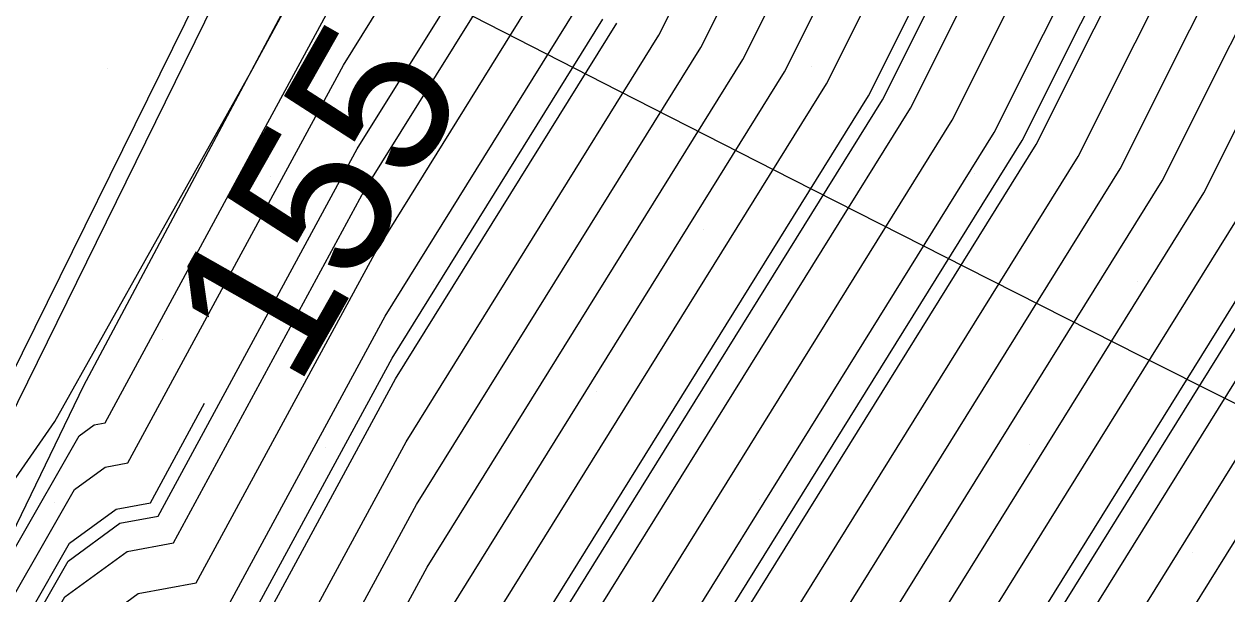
# Model space of a CAD drawing. Extents: x 2354170 to 2357230, y 866100 to 868290.
# Drawn here: x 2355624.16 to 2355639.56, y 867222.34 to 867229.63 of the extents above; entities that cross this region are included whole.
import ezdxf

# ---------------------------------------------------------------- set-up
doc = ezdxf.new("R2010")
doc.units = 0
for name, color, linetype in [('Default', 7, 'Continuous'), ('DTM Contours Major', 7, 'Continuous'), ('DTM Contours Minor', 7, 'Continuous'), ('Exist DTM Scan Elevation Point', 7, 'Continuous'), ('Exist Roads EOP', 7, 'Continuous'), ('Exist Structure Major Box Culvert or Tunnel Topo', 7, 'Continuous'), ('PH Exist DTM Breakline', 7, 'Continuous'), ('Scratch_Level_0', 7, 'Continuous'), ('Scratch_Level_4', 7, 'Continuous')]:
    doc.layers.add(name, color=color, linetype=linetype)

msp = doc.modelspace()

# ---------------------------------------------------------------- linework, layer by layer
at = {"layer": 'Default'}
for points in [[(2355637.117, 867228.092), (2355640.835, 867235.517), (2355644.217, 867242.91), (2355649.629, 867257.546), (2355650.233, 867258.745), (2355651.382, 867261.316), (2355651.002, 867263.174), (2355651.656, 867267.643), (2355650.323, 867272.93), (2355649.658, 867274.265), (2355642.538, 867279.687), (2355641.174, 867281.209), (2355639.979, 867281.969), (2355635.184, 867284.809), (2355629.979, 867287.785), (2355625.907, 867290.014), (2355619.979, 867293.478), (2355612.624, 867297.368), (2355609.978, 867298.759), (2355607.551, 867300.014), (2355606.734, 867300.432)], [(2355634.97, 867228.713), (2355638.991, 867236.742), (2355642.648, 867244.737), (2355646.794, 867255.949), (2355647.681, 867257.71), (2355649.367, 867261.483), (2355648.809, 867264.212), (2355649.181, 867266.751), (2355648.424, 867269.754), (2355647.364, 867271.881), (2355640.809, 867276.873), (2355639.14, 867277.343), (2355634.423, 867280.014), (2355629.979, 867282.555), (2355624.364, 867285.629), (2355620.389, 867287.584), (2355615.92, 867290.014), (2355609.978, 867293.137), (2355603.512, 867296.48), (2355600.794, 867297.554)], [(2355630.8, 867214.83), (2355630.87, 867214.956), (2355630.974, 867215.152), (2355638.727, 867227.626), (2355642.218, 867234.597), (2355645.394, 867241.539), (2355651.755, 867258.743), (2355652.147, 867259.521), (2355652.893, 867261.19), (2355652.646, 867262.396), (2355653.513, 867268.313), (2355651.748, 867275.311), (2355651.378, 867276.053), (2355647.425, 867279.063), (2355643.457, 867283.492), (2355639.979, 867285.702), (2355632.699, 867290.014), (2355629.979, 867291.688), (2355625.631, 867294.361), (2355624.403, 867295.079)], [(2355633.36, 867229.179), (2355637.608, 867237.661), (2355641.471, 867246.108), (2355644.668, 867254.752), (2355645.766, 867256.933), (2355647.856, 867261.609), (2355647.165, 867264.99), (2355647.325, 867266.081), (2355646.999, 867267.373), (2355645.643, 867270.094), (2355641.834, 867272.995), (2355638.105, 867274.044), (2355630.477, 867278.364), (2355629.317, 867278.788), (2355621.201, 867282.781), (2355611.061, 867288.294), (2355609.067, 867289.003), (2355600.136, 867292.531), (2355596.139, 867294.707)], [(2355625.559, 867205.343), (2355631.968, 867213.431), (2355632.418, 867214.239), (2355633.088, 867215.497), (2355640.337, 867227.16), (2355643.601, 867233.678), (2355646.57, 867240.169), (2355653.881, 867259.94), (2355654.061, 867260.298), (2355654.404, 867261.064), (2355654.29, 867261.618), (2355655.369, 867268.982), (2355653.172, 867277.693), (2355653.099, 867277.841), (2355652.312, 867278.44), (2355645.74, 867285.775), (2355639.979, 867289.435), (2355639.001, 867290.014), (2355638.239, 867290.483)], [(2355625.024, 867205.626), (2355631.579, 867213.897), (2355631.902, 867214.478), (2355632.383, 867215.382), (2355639.8, 867227.315), (2355643.14, 867233.985), (2355646.178, 867240.626), (2355653.172, 867259.541), (2355653.423, 867260.039), (2355653.9, 867261.106), (2355653.742, 867261.878), (2355654.751, 867268.759), (2355652.698, 867276.899), (2355652.525, 867277.245), (2355650.683, 867278.648), (2355644.979, 867285.014)], [(2355632.823, 867229.335), (2355637.147, 867237.968), (2355641.079, 867246.565), (2355643.959, 867254.353), (2355645.128, 867256.674), (2355647.352, 867261.651), (2355646.617, 867265.249), (2355646.706, 867265.858), (2355646.524, 867266.579), (2355645.07, 867269.498), (2355642.176, 867271.702), (2355637.76, 867272.944), (2355630.949, 867276.801), (2355628.692, 867277.628), (2355621.471, 867281.18)], [(2355633.896, 867229.024), (2355638.069, 867237.355), (2355641.864, 867245.651), (2355645.377, 867255.151), (2355646.405, 867257.192), (2355648.36, 867261.567), (2355647.713, 867264.731), (2355647.944, 867266.305), (2355647.474, 867268.166), (2355646.217, 867270.69), (2355641.492, 867274.288), (2355638.45, 867275.143), (2355630.005, 867279.926)], [(2355634.433, 867228.869), (2355638.53, 867237.049), (2355642.256, 867245.194), (2355646.085, 867255.55), (2355647.043, 867257.451), (2355648.863, 867261.525), (2355648.261, 867264.471), (2355648.562, 867266.528), (2355647.949, 867268.96), (2355646.79, 867271.286), (2355641.151, 867275.58), (2355638.795, 867276.243), (2355632.137, 867280.014)], [(2355635.507, 867228.558), (2355639.452, 867236.436), (2355643.04, 867244.28), (2355647.503, 867256.348), (2355648.319, 867257.968), (2355649.871, 867261.441), (2355649.357, 867263.953), (2355649.8, 867266.974), (2355648.899, 867270.548), (2355647.937, 867272.477), (2355640.467, 867278.166), (2355639.486, 867278.442), (2355636.71, 867280.014)], [(2355636.58, 867228.247), (2355640.374, 867235.823), (2355643.825, 867243.367), (2355648.92, 867257.147), (2355649.595, 867258.486), (2355650.878, 867261.358), (2355650.453, 867263.434), (2355651.038, 867267.42), (2355649.848, 867272.136), (2355649.084, 867273.669), (2355640.909, 867279.895)], [(2355627.164, 867204.495), (2355633.137, 867212.032), (2355633.967, 867213.522), (2355635.202, 867215.842), (2355641.947, 867226.694), (2355644.984, 867232.759), (2355647.747, 867238.799), (2355655.774, 867260.507), (2355655.931, 867260.8), (2355655.97, 867261.008), (2355656.273, 867263.149), (2355657.226, 867269.651), (2355656.342, 867273.155), (2355655.232, 867277.794), (2355655.076, 867279.602)], [(2355632.286, 867229.49), (2355636.686, 867238.274), (2355640.687, 867247.021), (2355643.25, 867253.954), (2355644.49, 867256.415), (2355646.849, 867261.693), (2355646.069, 867265.509), (2355646.087, 867265.635), (2355646.049, 867265.785), (2355644.496, 867268.902), (2355642.517, 867270.409), (2355637.415, 867271.845), (2355631.42, 867275.239), (2355628.066, 867276.468), (2355621.742, 867279.579)], [(2355636.043, 867228.403), (2355639.913, 867236.129), (2355643.432, 867243.824), (2355648.211, 867256.747), (2355648.957, 867258.227), (2355650.374, 867261.4), (2355649.905, 867263.693), (2355650.419, 867267.197), (2355649.373, 867271.342), (2355648.511, 867273.073), (2355640.125, 867279.459)], [(2355637.653, 867227.937), (2355641.296, 867235.21), (2355644.609, 867242.453), (2355650.337, 867257.945), (2355650.871, 867259.004), (2355651.885, 867261.274), (2355651.55, 867262.915), (2355652.275, 867267.866), (2355650.798, 867273.724), (2355650.231, 867274.861), (2355644.167, 867279.479)], [(2355638.19, 867227.781), (2355641.757, 867234.904), (2355645.001, 867241.996), (2355651.046, 867258.344), (2355651.509, 867259.262), (2355652.389, 867261.232), (2355652.098, 867262.656), (2355652.894, 867268.09), (2355651.273, 867274.518), (2355650.805, 867275.457), (2355645.796, 867279.271)], [(2355626.629, 867204.777), (2355632.747, 867212.498), (2355633.451, 867213.761), (2355634.497, 867215.727), (2355641.41, 867226.849), (2355644.523, 867233.065), (2355647.355, 867239.255), (2355655.298, 867260.738), (2355655.337, 867260.815), (2355655.411, 867260.98), (2355655.387, 867261.1), (2355656.607, 867269.428), (2355655.093, 867275.43), (2355654.476, 867278.012), (2355654.389, 867279.018)], [(2355624.488, 867205.909), (2355631.189, 867214.364), (2355631.386, 867214.717), (2355631.679, 867215.267), (2355639.263, 867227.471), (2355642.679, 867234.291), (2355645.786, 867241.083), (2355652.464, 867259.142), (2355652.785, 867259.78), (2355653.396, 867261.148), (2355653.194, 867262.137), (2355654.132, 867268.536), (2355652.223, 867276.105), (2355651.952, 867276.649), (2355649.054, 867278.855)], [(2355626.094, 867205.06), (2355632.358, 867212.965), (2355632.935, 867214), (2355633.793, 867215.612), (2355640.873, 867227.005), (2355644.062, 867233.372), (2355646.962, 867239.712), (2355654.59, 867260.339), (2355654.699, 867260.556), (2355654.907, 867261.022), (2355654.838, 867261.359), (2355655.988, 867269.205), (2355653.844, 867277.705), (2355653.719, 867278.229), (2355653.701, 867278.433), (2355653.339, 867278.904)], [(2355592.541, 867247.646), (2355594.292, 867246.36), (2355596.389, 867244.406), (2355596.694, 867244.163), (2355601.457, 867241.239), (2355602.104, 867240.596), (2355606.899, 867237.629), (2355608.921, 867234.577), (2355610.654, 867228.114), (2355610.875, 867227.972), (2355610.993, 867227.895), (2355611.034, 867227.875), (2355611.677, 867227.524), (2355621.431, 867221.715), (2355622.363, 867221.382), (2355624.555, 867224.545), (2355627.063, 867229.018), (2355627.982, 867230.714), (2355627.993, 867230.733)], [(2355590.536, 867245.318), (2355594.178, 867242.416), (2355597.847, 867240.163), (2355602.241, 867235.802), (2355605.224, 867233.956), (2355606.482, 867232.057), (2355607.56, 867228.036), (2355609.963, 867226.496), (2355611.245, 867225.663), (2355611.688, 867225.448), (2355618.665, 867221.642), (2355619.04, 867221.418), (2355622.352, 867220.234), (2355623.236, 867221.51), (2355624.869, 867224.363), (2355625.059, 867224.502), (2355625.199, 867224.528), (2355628.115, 867229.911), (2355628.53, 867230.578)], [(2355539.993, 867241.669), (2355542.379, 867240.013), (2355549.978, 867236.04), (2355559.442, 867230.013), (2355559.978, 867229.714), (2355560.54, 867229.451), (2355569.978, 867225.228), (2355579.528, 867220.013), (2355579.978, 867219.795), (2355580.398, 867219.593), (2355589.978, 867215.034), (2355599.648, 867210.013), (2355599.877, 867209.912), (2355599.978, 867209.871), (2355611.921, 867206.566), (2355616.125, 867206.077), (2355619.233, 867207.541), (2355624.104, 867211.088), (2355626.913, 867215.835), (2355627.418, 867216.448), (2355629.578, 867216.852), (2355630.123, 867217.858), (2355636.58, 867228.247)], [(2355591.662, 867240.669), (2355594.238, 867239.088), (2355602.378, 867231.007), (2355603.549, 867230.283), (2355604.043, 867229.537), (2355604.466, 867227.959), (2355609.051, 867225.02), (2355611.497, 867223.431), (2355612.342, 867223.02), (2355616.159, 867220.938), (2355618.674, 867220.369), (2355620.676, 867220.226), (2355622.472, 867219.406), (2355622.419, 867219.565), (2355622.457, 867219.568), (2355624.808, 867223.675), (2355625.2, 867223.962), (2355625.491, 867224.017), (2355628.249, 867229.107), (2355629.066, 867230.422)], [(2355539.978, 867238.384), (2355543.439, 867236.552), (2355549.978, 867233.133), (2355554.877, 867230.013), (2355559.978, 867227.165), (2355565.332, 867224.659), (2355569.978, 867222.58), (2355574.679, 867220.013), (2355579.978, 867217.443), (2355584.917, 867215.075), (2355589.978, 867212.666), (2355595.087, 867210.013), (2355598.476, 867208.511), (2355599.978, 867207.909), (2355609.544, 867205.262), (2355616.467, 867204.456), (2355621.583, 867206.867), (2355624.038, 867208.654), (2355625.453, 867211.046), (2355629.255, 867215.659), (2355630.162, 867215.829), (2355630.39, 867216.251), (2355637.653, 867227.937)], [(2355590.628, 867238.012), (2355599.005, 867229.697), (2355601.984, 867227.604), (2355602.4, 867227.43), (2355608.247, 867223.709), (2355611.261, 867221.516), (2355611.749, 867221.199), (2355612.996, 867220.593), (2355613.258, 867220.45), (2355618.392, 867219.288), (2355622.479, 867218.997), (2355622.718, 867218.887), (2355622.562, 867219.36), (2355622.675, 867219.367), (2355624.746, 867222.986), (2355625.342, 867223.422), (2355625.783, 867223.505), (2355626.474, 867224.781)], [(2355539.978, 867236.949), (2355546.486, 867233.505), (2355549.978, 867231.679), (2355552.594, 867230.013), (2355559.978, 867225.89), (2355567.728, 867222.263), (2355569.978, 867221.256), (2355572.255, 867220.013), (2355579.978, 867216.268), (2355587.176, 867212.815), (2355589.978, 867211.482), (2355592.807, 867210.013), (2355597.776, 867207.81), (2355599.978, 867206.928), (2355608.356, 867204.61), (2355616.637, 867203.646), (2355622.758, 867206.53), (2355624.004, 867207.438), (2355624.723, 867208.652), (2355630.174, 867215.264), (2355630.454, 867215.317), (2355630.524, 867215.447), (2355638.19, 867227.781)], [(2355586.101, 867235.122), (2355599.254, 867225.878), (2355602.024, 867224.72), (2355606.961, 867221.579), (2355609.991, 867219.374), (2355612.518, 867218.595), (2355613.544, 867218.096), (2355617.827, 867217.127), (2355621.401, 867216.872), (2355622.954, 867218.632), (2355622.849, 867218.95), (2355623.11, 867218.965), (2355624.623, 867221.609), (2355625.624, 867222.342), (2355626.367, 867222.481), (2355628.651, 867226.697), (2355630.676, 867229.956)], [(2355589.219, 867234.753), (2355600.619, 867226.741), (2355602.212, 867226.075), (2355607.604, 867222.644), (2355610.913, 867220.236), (2355612.128, 867219.862), (2355613.285, 867219.3), (2355618.11, 867218.208), (2355622.135, 867217.92), (2355622.847, 867218.727), (2355622.706, 867219.155), (2355622.892, 867219.166), (2355624.685, 867222.298), (2355625.483, 867222.882), (2355626.075, 867222.993), (2355628.517, 867227.5), (2355630.14, 867230.112)], [(2355586.671, 867232.899), (2355597.889, 867225.015), (2355601.835, 867223.365), (2355606.317, 867220.513), (2355609.069, 867218.511), (2355612.908, 867217.329), (2355613.804, 867216.893), (2355617.545, 867216.046), (2355620.667, 867215.824), (2355623.061, 867218.536), (2355622.992, 867218.745), (2355623.327, 867218.764), (2355624.561, 867220.921), (2355625.766, 867221.802), (2355626.659, 867221.97), (2355628.784, 867225.893), (2355631.213, 867229.801)], [(2355588.06, 867230.1), (2355596.524, 867224.151), (2355601.647, 867222.01), (2355605.674, 867219.448), (2355608.146, 867217.649), (2355613.297, 867216.063), (2355614.064, 867215.69), (2355617.263, 867214.966), (2355619.933, 867214.775), (2355623.168, 867218.441), (2355623.135, 867218.54), (2355623.545, 867218.563), (2355624.5, 867220.232), (2355625.907, 867221.263), (2355626.951, 867221.458), (2355628.918, 867225.09), (2355631.75, 867229.646)], [(2355587.813, 867228.452), (2355595.159, 867223.288), (2355601.458, 867220.656), (2355605.031, 867218.382), (2355607.224, 867216.787), (2355613.687, 867214.796), (2355614.323, 867214.486), (2355616.981, 867213.885), (2355619.199, 867213.727), (2355623.117, 867218.167), (2355623.304, 867218.337), (2355623.762, 867218.363), (2355624.438, 867219.544), (2355626.049, 867220.723), (2355627.243, 867220.946), (2355629.052, 867224.286), (2355632.286, 867229.49)], [(2355588.383, 867226.228), (2355593.794, 867222.425), (2355601.27, 867219.301), (2355604.388, 867217.317), (2355606.301, 867215.924), (2355614.076, 867213.53), (2355614.583, 867213.283), (2355616.699, 867212.804), (2355618.465, 867212.678), (2355621.584, 867216.214), (2355623.711, 867218.147), (2355623.98, 867218.162), (2355624.377, 867218.855), (2355626.19, 867220.183), (2355627.534, 867220.434), (2355629.186, 867223.483), (2355632.823, 867229.335)], [(2355592.843, 867221.389), (2355601.082, 867217.946), (2355603.745, 867216.251), (2355605.379, 867215.062), (2355614.466, 867212.263), (2355614.843, 867212.08), (2355616.417, 867211.724), (2355617.731, 867211.63), (2355620.052, 867214.26), (2355624.118, 867217.956), (2355624.197, 867217.961), (2355624.315, 867218.166), (2355626.331, 867219.643), (2355627.826, 867219.923), (2355629.32, 867222.679), (2355633.36, 867229.179)], [(2355591.064, 867220.699), (2355600.893, 867216.591), (2355603.101, 867215.186), (2355604.457, 867214.2), (2355614.855, 867210.997), (2355615.103, 867210.877), (2355616.135, 867210.643), (2355616.997, 867210.581), (2355618.519, 867212.307), (2355622.265, 867215.712), (2355624.27, 867217.172), (2355624.602, 867217.733), (2355626.473, 867219.103), (2355628.118, 867219.411), (2355629.454, 867221.875), (2355633.896, 867229.024)], [(2355590.483, 867219.508), (2355600.705, 867215.236), (2355602.458, 867214.121), (2355603.534, 867213.337), (2355615.245, 867209.731), (2355615.362, 867209.673), (2355615.853, 867209.562), (2355616.263, 867209.533), (2355616.987, 867210.353), (2355618.767, 867211.972), (2355624.237, 867215.955), (2355625.142, 867217.485), (2355626.614, 867218.563), (2355628.41, 867218.899), (2355629.587, 867221.072), (2355634.433, 867228.869)], [(2355586.218, 867220.568), (2355586.98, 867220.013), (2355589.978, 867218.586), (2355592.946, 867217.045), (2355600.516, 867213.881), (2355601.815, 867213.055), (2355602.612, 867212.475), (2355615.101, 867208.628), (2355615.486, 867208.522), (2355615.614, 867208.507), (2355615.708, 867208.551), (2355624.204, 867214.739), (2355625.682, 867217.237), (2355626.756, 867218.023), (2355628.702, 867218.387), (2355629.721, 867220.268), (2355634.97, 867228.713)], [(2355589.978, 867217.402), (2355595.409, 867214.582), (2355600.328, 867212.527), (2355601.172, 867211.99), (2355601.69, 867211.613), (2355609.805, 867209.113), (2355614.298, 867207.87), (2355615.784, 867207.697), (2355616.883, 867208.214), (2355624.17, 867213.522), (2355626.222, 867216.989), (2355626.897, 867217.483), (2355628.994, 867217.876), (2355629.855, 867219.465), (2355635.507, 867228.558)], [(2355589.978, 867216.218), (2355597.872, 867212.119), (2355600.139, 867211.172), (2355600.528, 867210.924), (2355600.767, 867210.751), (2355604.508, 867209.598), (2355613.11, 867207.218), (2355615.955, 867206.887), (2355618.058, 867207.878), (2355624.137, 867212.305), (2355626.762, 867216.741), (2355627.038, 867216.943), (2355629.286, 867217.364), (2355629.989, 867218.661), (2355636.043, 867228.403)], [(2355602.115, 867208.299), (2355610.733, 867205.914), (2355616.296, 867205.266), (2355620.408, 867207.204), (2355624.071, 867209.871), (2355626.183, 867213.441), (2355628.337, 867216.053), (2355629.87, 867216.34), (2355630.256, 867217.054), (2355637.117, 867228.092)]]:
    msp.add_lwpolyline(points, dxfattribs=at)
at = {"layer": 'DTM Contours Major'}
for points in [[(2355630.8, 867214.83), (2355630.87, 867214.956), (2355630.974, 867215.152), (2355638.727, 867227.626), (2355642.218, 867234.597), (2355645.394, 867241.539), (2355651.755, 867258.743), (2355652.147, 867259.521), (2355652.893, 867261.19), (2355652.646, 867262.396), (2355653.513, 867268.313), (2355651.748, 867275.311), (2355651.378, 867276.053), (2355647.425, 867279.063), (2355643.457, 867283.492), (2355639.979, 867285.702), (2355632.699, 867290.014), (2355629.979, 867291.688), (2355625.631, 867294.361), (2355624.403, 867295.079)], [(2355620.764, 867218.752), (2355622.625, 867218.619), (2355622.776, 867218.791), (2355622.61, 867219.292), (2355622.747, 867219.3), (2355624.726, 867222.757), (2355625.389, 867223.242), (2355625.88, 867223.334), (2355628.428, 867228.036), (2355629.782, 867230.215)]]:
    msp.add_lwpolyline(points, dxfattribs=at)
at = {"layer": 'DTM Contours Minor'}
for points in [[(2355625.737, 867205.249), (2355632.098, 867213.275), (2355632.59, 867214.159), (2355633.323, 867215.535), (2355640.515, 867227.108), (2355643.755, 867233.576), (2355646.701, 867240.017), (2355654.117, 867260.073), (2355654.274, 867260.384), (2355654.571, 867261.05), (2355654.473, 867261.532), (2355655.576, 867269.056), (2355653.331, 867277.958), (2355653.29, 867278.039), (2355652.855, 867278.37), (2355645.994, 867286.029)], [(2355635.149, 867228.662), (2355639.145, 867236.64), (2355642.779, 867244.585), (2355647.03, 867256.082), (2355647.893, 867257.796), (2355649.535, 867261.469), (2355648.992, 867264.125), (2355649.387, 867266.825), (2355648.582, 867270.019), (2355647.555, 867272.08), (2355640.695, 867277.304), (2355639.256, 867277.709), (2355635.186, 867280.014)], [(2355636.938, 867228.144), (2355640.682, 867235.619), (2355644.086, 867243.062), (2355649.393, 867257.413), (2355650.02, 867258.658), (2355651.214, 867261.33), (2355650.819, 867263.261), (2355651.45, 867267.569), (2355650.165, 867272.665), (2355649.467, 867274.066), (2355641.995, 867279.757)], [(2355633.36, 867229.179), (2355637.608, 867237.661), (2355641.471, 867246.108), (2355644.668, 867254.752), (2355645.766, 867256.933), (2355647.856, 867261.609), (2355647.165, 867264.99), (2355647.325, 867266.081), (2355646.999, 867267.373), (2355645.643, 867270.094), (2355641.834, 867272.995), (2355638.105, 867274.044), (2355630.477, 867278.364), (2355629.317, 867278.788)], [(2355592.541, 867247.646), (2355594.292, 867246.36), (2355596.389, 867244.406), (2355596.694, 867244.163), (2355601.457, 867241.239), (2355602.104, 867240.596), (2355606.899, 867237.629), (2355608.921, 867234.577), (2355610.654, 867228.114), (2355610.875, 867227.972), (2355610.993, 867227.895), (2355611.034, 867227.875), (2355611.677, 867227.524), (2355621.431, 867221.715), (2355622.363, 867221.382), (2355624.555, 867224.545), (2355627.063, 867229.018), (2355627.982, 867230.714), (2355627.993, 867230.733)], [(2355588.286, 867230.549), (2355596.979, 867224.439), (2355601.71, 867222.462), (2355605.889, 867219.803), (2355608.454, 867217.937), (2355613.167, 867216.485), (2355613.977, 867216.091), (2355617.357, 867215.326), (2355620.178, 867215.125), (2355623.132, 867218.473), (2355623.087, 867218.609), (2355623.472, 867218.63), (2355624.52, 867220.462), (2355625.86, 867221.443), (2355626.853, 867221.628), (2355628.874, 867225.357), (2355631.571, 867229.697)], [(2355592.429, 867221.562), (2355601.082, 867217.946), (2355603.745, 867216.251), (2355605.379, 867215.062), (2355614.466, 867212.263), (2355614.843, 867212.08), (2355616.417, 867211.724), (2355617.731, 867211.63), (2355620.052, 867214.26), (2355624.118, 867217.956), (2355624.197, 867217.961), (2355624.315, 867218.166), (2355626.331, 867219.643), (2355627.826, 867219.923), (2355629.32, 867222.679), (2355633.36, 867229.179)], [(2355589.978, 867218.192), (2355593.767, 867216.224), (2355600.453, 867213.43), (2355601.601, 867212.7), (2355602.305, 867212.188), (2355613.336, 867208.79), (2355615.09, 867208.304), (2355615.67, 867208.237), (2355616.099, 867208.439), (2355624.192, 867214.333), (2355625.862, 867217.154), (2355626.803, 867217.843), (2355628.799, 867218.217), (2355629.766, 867220), (2355635.149, 867228.662)], [(2355598.053, 867210.052), (2355598.128, 867210.013), (2355599.41, 867209.445), (2355599.978, 867209.217), (2355611.129, 867206.131), (2355616.239, 867205.536), (2355620.016, 867207.316), (2355624.082, 867210.277), (2355626.426, 867214.239), (2355628.03, 867216.185), (2355629.772, 867216.511), (2355630.212, 867217.322), (2355636.938, 867228.144)]]:
    msp.add_lwpolyline(points, dxfattribs=at)
at = {"layer": 'Exist DTM Scan Elevation Point'}
msp.add_line((2355625.23, 867229.062), (2355625.23, 867229.062), dxfattribs=at)
at = {"layer": 'Exist Roads EOP'}
msp.add_line((2355622.367, 867221.831), (2355641.506, 867260.616), dxfattribs=at)
at = {"layer": 'Exist Structure Major Box Culvert or Tunnel Topo'}
msp.add_lwpolyline([(2355622.569, 867221.72), (2355625.217, 867227.103), (2355627.865, 867232.486), (2355630.514, 867237.869), (2355633.162, 867243.253), (2355635.81, 867248.637), (2355638.459, 867254.02), (2355641.107, 867259.403), (2355641.664, 867260.536)], dxfattribs=at)
at = {"layer": 'PH Exist DTM Breakline'}
msp.add_lwpolyline([(2355618.944, 867221.407), (2355622.346, 867219.67), (2355624.927, 867225.006), (2355627.978, 867230.737), (2355632.733, 867240.902), (2355637.51, 867250.722)], dxfattribs=at)
at = {"layer": 'Scratch_Level_0'}
for p, q in [((2355634.244, 867229.094), (2355634.244, 867229.094)), ((2355630.78, 867228.388), (2355630.78, 867228.388)), ((2355627.315, 867227.683), (2355627.315, 867227.683)), ((2355636.329, 867227.715), (2355636.329, 867227.715)), ((2355632.865, 867227.009), (2355632.865, 867227.009)), ((2355638.414, 867226.335), (2355638.414, 867226.335)), ((2355629.4, 867226.303), (2355629.4, 867226.303)), ((2355625.936, 867225.598), (2355625.936, 867225.598)), ((2355634.95, 867225.63), (2355634.95, 867225.63)), ((2355631.485, 867224.924), (2355631.485, 867224.924)), ((2355628.021, 867224.218), (2355628.021, 867224.218)), ((2355637.035, 867224.25), (2355637.035, 867224.25)), ((2355624.557, 867223.513), (2355624.557, 867223.513)), ((2355633.57, 867223.545), (2355633.57, 867223.545)), ((2355630.106, 867222.839), (2355630.106, 867222.839)), ((2355639.12, 867222.871), (2355639.12, 867222.871))]:
    msp.add_line(p, q, dxfattribs=at)
at = {"layer": 'Scratch_Level_4'}
msp.add_lwpolyline([(2355627.317, 867231.065), (2355629.541, 867229.924), (2355631.766, 867228.784), (2355633.994, 867227.649), (2355636.222, 867226.516), (2355638.453, 867225.388), (2355640.686, 867224.263), (2355642.92, 867223.142), (2355645.156, 867222.025), (2355647.394, 867220.911), (2355649.633, 867219.799), (2355651.874, 867218.691), (2355654.115, 867217.583), (2355656.359, 867216.48), (2355658.602, 867215.377), (2355660.846, 867214.275), (2355663.09, 867213.173), (2355665.335, 867212.073), (2355667.579, 867210.971), (2355669.823, 867209.869), (2355672.067, 867208.767), (2355674.31, 867207.664)], dxfattribs=at)

# ---------------------------------------------------------------- texts
at = {"layer": 'Default'}
msp.add_text('155', height=2, rotation=60.4183, dxfattribs=at).set_placement((2355627.65, 867224.946))

doc.saveas('drawing.dxf')
